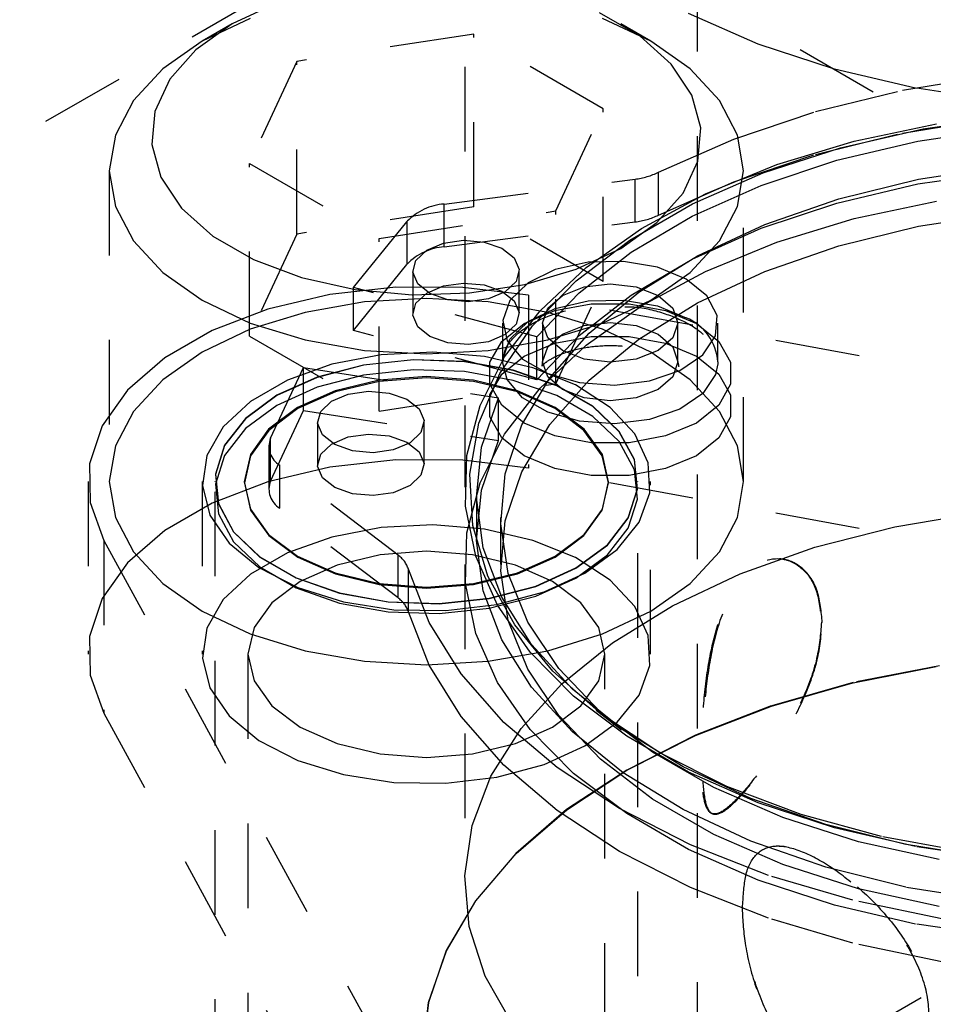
# Model space of a CAD drawing. Header units: inches. Extents: x 1907 to 2452, y -210 to -54.
# Tile 392 of 656: x 1994.55 to 1995.63, y -190.82 to -189.65. Entities that reach past the tile are written whole.
import ezdxf

# ---------------------------------------------------------------- set-up
doc = ezdxf.new("R2010")
doc.units = ezdxf.units.IN
doc.header["$LTSCALE"] = 0.5
doc.header["$MEASUREMENT"] = 0
doc.linetypes.add('HIDDEN', pattern=[0.225, 0.15, -0.075])
doc.layers.add('SID-M-H', color=4, linetype='HIDDEN')

msp = doc.modelspace()

# ---------------------------------------------------------------- linework, layer by layer
at = {"layer": 'SID-M-H'}
for p, q in [((1997.26042, -188.22331), (1992.35912, -191.05277)), ((1994.25522, -188.98807), (1996.02298, -190.00858)), ((1993.96562, -191.75817), (1998.67463, -189.03971)), ((1995.34621, -189.19044), (1995.34621, -192.71352)), ((1995.07121, -189.30854), (1995.07121, -190.2051)), ((1994.84895, -189.63303), (1994.79615, -189.65771)), ((1994.81762, -189.65121), (1994.7608, -189.67813)), ((1995.27853, -189.67231), (1995.23049, -189.64457)), ((1995.29113, -189.67813), (1995.2343, -189.65121)), ((1995.41834, -189.68158), (1995.33603, -189.64533)), ((1994.79615, -189.65771), (1994.75339, -189.68819)), ((1994.79612, -189.65773), (1994.76075, -189.67815)), ((1995.29117, -189.67815), (1995.25581, -189.65773)), ((1995.082, -189.66965), (1994.87287, -189.702)), ((1995.23509, -189.75803), (1995.082, -189.66965)), ((1995.082, -189.87379), (1995.082, -189.66965)), ((1995.31554, -189.7052), (1995.27853, -189.67231)), ((1994.7608, -189.67813), (1994.71416, -189.71093)), ((1995.33776, -189.71093), (1995.29113, -189.67813)), ((1995.50828, -189.71117), (1995.41834, -189.68158)), ((1994.75339, -189.68819), (1994.72255, -189.72314)), ((1994.87287, -189.702), (1994.81683, -189.82273)), ((1994.87287, -189.90614), (1994.87287, -189.702)), ((1995.33989, -189.74182), (1995.31554, -189.7052)), ((1994.71416, -189.71093), (1994.67951, -189.74836)), ((1995.37242, -189.74836), (1995.33776, -189.71093)), ((1995.60426, -189.73358), (1995.50828, -189.71117)), ((1995.58882, -189.73607), (1995.69638, -189.71847)), ((1994.72255, -189.72314), (1994.70496, -189.76103)), ((1995.35052, -189.78056), (1995.33989, -189.74182)), ((1995.48592, -189.7613), (1995.58882, -189.73607)), ((1995.70455, -189.7484), (1995.60426, -189.73358)), ((1994.67951, -189.74836), (1994.65817, -189.78897)), ((1995.39376, -189.78897), (1995.37242, -189.74836)), ((1994.70496, -189.76103), (1994.70141, -189.8002)), ((1995.17906, -189.87876), (1995.23509, -189.75803)), ((1995.23509, -189.96217), (1995.23509, -189.75803)), ((1995.38929, -189.79376), (1995.48592, -189.7613)), ((1995.61345, -189.78174), (1995.71547, -189.76739)), ((1995.53177, -189.79618), (1995.62899, -189.77564)), ((1995.58882, -189.78669), (1995.69638, -189.7691)), ((1994.65817, -189.78897), (1994.65096, -189.83121)), ((1995.34696, -189.81973), (1995.35052, -189.78056)), ((1995.40096, -189.83121), (1995.39376, -189.78897)), ((1995.48592, -189.81192), (1995.58882, -189.78669)), ((1995.51575, -189.80398), (1995.61345, -189.78174)), ((1995.60684, -189.79625), (1995.7068, -189.78139)), ((1994.70141, -189.8002), (1994.71204, -189.83894)), ((1995.30047, -189.83295), (1995.38929, -189.79376)), ((1995.44017, -189.82403), (1995.53177, -189.79618)), ((1995.51128, -189.81879), (1995.60684, -189.79625)), ((1995.38929, -189.84439), (1995.48592, -189.81192)), ((1995.42422, -189.83369), (1995.51575, -189.80398)), ((1994.81683, -189.82273), (1994.96993, -189.91111)), ((1994.81683, -190.02686), (1994.81683, -189.82273)), ((1995.32938, -189.85762), (1995.34696, -189.81973)), ((1995.3558, -189.85867), (1995.44017, -189.82403)), ((1995.42188, -189.84859), (1995.51128, -189.81879)), ((1995.60773, -189.84121), (1995.70644, -189.82594)), ((1994.65096, -189.83121), (1994.65096, -190.19865)), ((1994.65096, -189.83121), (1994.65817, -189.87344)), ((1995.30047, -189.88358), (1995.30047, -189.83295)), ((1995.34054, -189.87032), (1995.42422, -189.83369)), ((1995.39376, -189.87344), (1995.40096, -189.83121)), ((1995.40096, -190.19865), (1995.40096, -189.83121)), ((1995.60684, -189.84688), (1995.7068, -189.83201)), ((1994.71204, -189.83894), (1994.73639, -189.87556)), ((1995.04703, -189.87057), (1995.27262, -189.8411)), ((1995.27262, -189.89172), (1995.27262, -189.8411)), ((1995.30047, -189.88358), (1995.38929, -189.84439)), ((1995.3403, -189.88509), (1995.42188, -189.84859)), ((1995.51128, -189.86942), (1995.60684, -189.84688)), ((1995.51366, -189.86426), (1995.60773, -189.84121)), ((1995.28019, -189.89949), (1995.3558, -189.85867)), ((1995.29853, -189.89256), (1995.32938, -189.85762)), ((1995.04703, -189.92119), (1995.04703, -189.87057)), ((1995.26628, -189.91319), (1995.34054, -189.87032)), ((1995.42188, -189.89921), (1995.51128, -189.86942)), ((1995.42606, -189.89464), (1995.51366, -189.86426)), ((1995.53177, -189.88764), (1995.62899, -189.86709)), ((1994.65817, -189.87344), (1994.67951, -189.91405)), ((1994.73639, -189.87556), (1994.77339, -189.90845)), ((1995.082, -189.87379), (1994.87287, -189.90614)), ((1994.96993, -189.91111), (1995.17906, -189.87876)), ((1995.23509, -189.96217), (1995.082, -189.87379)), ((1995.17906, -190.08289), (1995.17906, -189.87876)), ((1995.37242, -189.91405), (1995.39376, -189.87344)), ((1995.60773, -189.89673), (1995.70644, -189.88146)), ((1994.9399, -189.9693), (1995.00315, -189.89099)), ((1995.00315, -189.94162), (1995.00315, -189.89099)), ((1995.04703, -189.92119), (1995.27262, -189.89172)), ((1995.25577, -189.92305), (1995.29853, -189.89256)), ((1995.26802, -189.92763), (1995.3403, -189.88509)), ((1995.34664, -189.93177), (1995.42606, -189.89464)), ((1995.44017, -189.91548), (1995.53177, -189.88764)), ((1994.87287, -189.90614), (1994.81683, -190.02686)), ((1995.21468, -189.94577), (1995.28019, -189.89949)), ((1995.3403, -189.93572), (1995.42188, -189.89921)), ((1995.51366, -189.91978), (1995.60773, -189.89673)), ((1994.67951, -189.91405), (1994.71416, -189.95148)), ((1994.77339, -189.90845), (1994.82143, -189.93619)), ((1994.96993, -190.11524), (1994.96993, -189.91111)), ((1995.02627, -189.92512), (1995.0461, -189.91673)), ((1995.0461, -189.91673), (1995.06997, -189.91336)), ((1995.06997, -189.91336), (1995.09427, -189.91551)), ((1995.09427, -189.91551), (1995.11528, -189.92288)), ((1995.20283, -189.9615), (1995.26628, -189.91319)), ((1995.33776, -189.95148), (1995.37242, -189.91405)), ((1995.3558, -189.95012), (1995.44017, -189.91548)), ((1995.01352, -189.93725), (1995.02627, -189.92512)), ((1995.11528, -189.92288), (1995.12982, -189.93432)), ((1995.20297, -189.94773), (1995.25577, -189.92305)), ((1995.20638, -189.97543), (1995.26802, -189.92763)), ((1995.42606, -189.95017), (1995.51366, -189.91978)), ((1994.82143, -189.93619), (1994.87842, -189.95755)), ((1994.9399, -190.01992), (1995.00315, -189.94162)), ((1995.00978, -189.95128), (1995.01352, -189.93725)), ((1995.12982, -189.93432), (1995.13566, -189.9481)), ((1995.21717, -189.93933), (1995.17815, -189.94812)), ((1995.25903, -189.93833), (1995.21717, -189.93933)), ((1995.29917, -189.94523), (1995.25903, -189.93833)), ((1995.26802, -189.97826), (1995.3403, -189.93572)), ((1995.27695, -189.97492), (1995.34664, -189.93177)), ((1994.71416, -189.95148), (1994.7608, -189.98428)), ((1995.00972, -189.94969), (1995.00972, -190.00032)), ((1995.01562, -189.96506), (1995.00978, -189.95128)), ((1995.13566, -189.9481), (1995.13192, -189.96213)), ((1995.13572, -190.00032), (1995.13572, -189.94969)), ((1995.14243, -189.96554), (1995.20297, -189.94773)), ((1995.17815, -189.94812), (1995.14619, -189.96375)), ((1995.16044, -189.99668), (1995.21468, -189.94577)), ((1995.28019, -189.99095), (1995.3558, -189.95012)), ((1995.29113, -189.98428), (1995.33776, -189.95148)), ((1995.33326, -189.95928), (1995.29917, -189.94523)), ((1995.34664, -189.98729), (1995.42606, -189.95017)), ((1994.87842, -189.95755), (1994.94185, -189.9716)), ((1995.03016, -189.9765), (1995.01562, -189.96506)), ((1995.0461, -189.96735), (1995.06997, -189.96398)), ((1995.06997, -189.96398), (1995.09427, -189.96614)), ((1995.0768, -189.97569), (1995.14243, -189.96554)), ((1995.13192, -189.96213), (1995.11917, -189.97426)), ((1995.14619, -189.96375), (1995.12475, -189.98452)), ((1995.15136, -190.01434), (1995.20283, -189.9615)), ((1995.17906, -190.08289), (1995.23509, -189.96217)), ((1995.21267, -189.96856), (1995.24329, -189.96504)), ((1995.24329, -189.96504), (1995.2739, -189.96856)), ((1995.3576, -189.97896), (1995.33326, -189.95928)), ((1994.91185, -189.97733), (1994.83851, -189.99466)), ((1994.98967, -189.96869), (1994.91185, -189.97733)), ((1995.15651, -190.02761), (1994.9399, -189.9693)), ((1994.9399, -190.01992), (1994.9399, -189.9693)), ((1994.94185, -189.9716), (1995.00895, -189.97774)), ((1995.06892, -189.96907), (1994.98967, -189.96869)), ((1995.00895, -189.97774), (1995.0768, -189.97569)), ((1995.01352, -189.98788), (1995.02627, -189.97575)), ((1995.02627, -189.97575), (1995.0461, -189.96735)), ((1995.05117, -189.98387), (1995.03016, -189.9765)), ((1995.14648, -189.97846), (1995.06892, -189.96907)), ((1995.09427, -189.96614), (1995.11528, -189.9735)), ((1995.11917, -189.97426), (1995.09935, -189.98265)), ((1995.11528, -189.9735), (1995.12982, -189.98495)), ((1995.15651, -190.02761), (1995.20638, -189.97543)), ((1995.18672, -189.97857), (1995.21267, -189.96856)), ((1995.21833, -190.02324), (1995.27695, -189.97492)), ((1995.2739, -189.96856), (1995.29986, -189.97857)), ((1994.7608, -189.98428), (1994.81762, -190.01121)), ((1994.9528, -189.98633), (1994.88246, -189.99865)), ((1995.02596, -189.98217), (1994.9528, -189.98633)), ((1995.00978, -190.0019), (1995.01352, -189.98788)), ((1995.09912, -189.98633), (1995.02596, -189.98217)), ((1995.07547, -189.98602), (1995.05117, -189.98387)), ((1995.09935, -189.98265), (1995.07547, -189.98602)), ((1995.16947, -189.99865), (1995.09912, -189.98633)), ((1995.12475, -189.98452), (1995.11615, -190.00819)), ((1995.12982, -189.98495), (1995.13566, -189.99873)), ((1996.12791, -190.15748), (1995.14648, -189.97846)), ((1995.14648, -189.97846), (1995.14648, -190.1826)), ((1995.16938, -189.99355), (1995.18672, -189.97857)), ((1995.17791, -189.99657), (1995.22076, -189.98853)), ((1995.17815, -189.99385), (1995.21717, -189.98506)), ((1995.20638, -190.02606), (1995.26802, -189.97826)), ((1995.21717, -189.98506), (1995.25903, -189.98406)), ((1995.22076, -189.98853), (1995.26581, -189.98853)), ((1995.2343, -190.01121), (1995.29113, -189.98428)), ((1995.25903, -189.98406), (1995.29917, -189.99096)), ((1995.26581, -189.98853), (1995.30866, -189.99657)), ((1995.27695, -190.03044), (1995.34664, -189.98729)), ((1995.29986, -189.97857), (1995.3172, -189.99355)), ((1995.36955, -190.00214), (1995.3576, -189.97896)), ((1994.83851, -189.99466), (1994.77253, -190.02)), ((1994.88246, -189.99865), (1994.81762, -190.01865)), ((1995.11844, -190.05131), (1995.16044, -189.99668)), ((1995.13566, -189.99873), (1995.13192, -190.01275)), ((1995.14146, -190.01185), (1995.17791, -189.99657)), ((1995.14619, -190.00948), (1995.17815, -189.99385)), ((1995.16329, -190.01123), (1995.16938, -189.99355)), ((1995.2343, -190.01865), (1995.16947, -189.99865)), ((1995.21468, -190.03723), (1995.28019, -189.99095)), ((1995.29917, -189.99096), (1995.33326, -190.00501)), ((1995.30866, -189.99657), (1995.34511, -190.01185)), ((1995.3172, -189.99355), (1995.32329, -190.01123)), ((1994.81762, -190.01121), (1994.88246, -190.03121)), ((1995.01562, -190.01569), (1995.00978, -190.0019)), ((1995.11498, -190.03289), (1995.14146, -190.01185)), ((1995.11604, -190.01123), (1995.11604, -190.05695)), ((1995.11615, -190.00819), (1995.12133, -190.03219)), ((1995.12475, -190.03025), (1995.14619, -190.00948)), ((1995.16329, -190.01123), (1995.16329, -190.05695)), ((1995.16938, -190.0289), (1995.16329, -190.01123)), ((1995.16947, -190.03121), (1995.2343, -190.01121)), ((1995.21267, -190.01429), (1995.24329, -190.01077)), ((1995.24329, -190.01077), (1995.2739, -190.01429)), ((1995.32329, -190.01123), (1995.3172, -190.0289)), ((1995.32329, -190.05695), (1995.32329, -190.01123)), ((1995.34511, -190.01185), (1995.37159, -190.03289)), ((1995.36782, -190.0263), (1995.36955, -190.00214)), ((1995.37053, -190.05695), (1995.37053, -190.01123)), ((1994.77253, -190.02), (1994.71649, -190.05235)), ((1994.81762, -190.01865), (1994.7608, -190.04557)), ((1995.15651, -190.07823), (1994.9399, -190.01992)), ((1995.03016, -190.02713), (1995.01562, -190.01569)), ((1995.11284, -190.07073), (1995.15136, -190.01434)), ((1995.13192, -190.01275), (1995.11917, -190.02489)), ((1995.17194, -190.07581), (1995.21833, -190.02324)), ((1995.18672, -190.0243), (1995.21267, -190.01429)), ((1995.29113, -190.04557), (1995.2343, -190.01865)), ((1995.2739, -190.01429), (1995.29986, -190.0243)), ((1994.81683, -190.02686), (1994.96993, -190.11524)), ((1994.88246, -190.03121), (1994.9528, -190.04353)), ((1995.05117, -190.03449), (1995.03016, -190.02713)), ((1995.07547, -190.03665), (1995.05117, -190.03449)), ((1995.09935, -190.03328), (1995.07547, -190.03665)), ((1995.09912, -190.04353), (1995.16947, -190.03121)), ((1995.11917, -190.02489), (1995.09935, -190.03328)), ((1995.10106, -190.05763), (1995.11498, -190.03289)), ((1995.11615, -190.05392), (1995.12475, -190.03025)), ((1995.12133, -190.03219), (1995.13973, -190.05391)), ((1995.14146, -190.05043), (1995.17791, -190.03514)), ((1995.15651, -190.07823), (1995.20638, -190.02606)), ((1995.15651, -190.07823), (1995.15651, -190.02761)), ((1995.16938, -190.03928), (1995.18672, -190.0243)), ((1995.18672, -190.04388), (1995.16938, -190.0289)), ((1995.17791, -190.03514), (1995.22076, -190.02711)), ((1995.21833, -190.07877), (1995.27695, -190.03044)), ((1995.22076, -190.02711), (1995.26581, -190.02711)), ((1995.26581, -190.02711), (1995.30866, -190.03514)), ((1995.29986, -190.0243), (1995.3172, -190.03928)), ((1995.3172, -190.0289), (1995.29986, -190.04388)), ((1995.30866, -190.03514), (1995.34511, -190.05043)), ((1995.3526, -190.04883), (1995.36782, -190.0263)), ((1995.37159, -190.03289), (1995.38551, -190.05763)), ((1994.7608, -190.04557), (1994.71416, -190.07838)), ((1994.9528, -190.04353), (1995.02596, -190.04769)), ((1995.03367, -190.04573), (1994.97237, -190.04883)), ((1995.02596, -190.04769), (1995.09912, -190.04353)), ((1995.09455, -190.05088), (1995.03367, -190.04573)), ((1995.16044, -190.08813), (1995.21468, -190.03723)), ((1995.16329, -190.05695), (1995.16938, -190.03928)), ((1995.21267, -190.05389), (1995.18672, -190.04388)), ((1995.29986, -190.04388), (1995.2739, -190.05389)), ((1995.33776, -190.07838), (1995.29113, -190.04557)), ((1995.3172, -190.03928), (1995.32329, -190.05695)), ((1994.71649, -190.05235), (1994.6726, -190.09044)), ((1994.97237, -190.04883), (1994.91397, -190.06)), ((1995.01087, -190.05459), (1994.95159, -190.06086)), ((1995.01087, -190.05491), (1994.95159, -190.06118)), ((1995.07103, -190.05669), (1995.01087, -190.05459)), ((1995.07103, -190.05701), (1995.01087, -190.05491)), ((1995.12857, -190.06704), (1995.07103, -190.05669)), ((1995.12857, -190.06736), (1995.07103, -190.05701)), ((1995.08942, -190.10868), (1995.11844, -190.05131)), ((1995.15173, -190.064), (1995.09455, -190.05088)), ((1995.10106, -190.08364), (1995.10106, -190.05763)), ((1995.11498, -190.07147), (1995.14146, -190.05043)), ((1995.11604, -190.05695), (1995.11608, -190.05507)), ((1995.12133, -190.07791), (1995.11604, -190.05695)), ((1995.11608, -190.05507), (1995.11615, -190.05392)), ((1995.13973, -190.05391), (1995.16935, -190.07101)), ((1995.16938, -190.07463), (1995.16329, -190.05695)), ((1995.24329, -190.05741), (1995.21267, -190.05389)), ((1995.2739, -190.05389), (1995.24329, -190.05741)), ((1995.32329, -190.05695), (1995.3172, -190.07463)), ((1995.32552, -190.06728), (1995.3526, -190.04883)), ((1995.34511, -190.05043), (1995.37159, -190.07147)), ((1995.37053, -190.05695), (1995.37046, -190.05946)), ((1995.38551, -190.05763), (1995.38551, -190.08364)), ((1994.84169, -190.14743), (1994.88047, -190.06389)), ((1994.91397, -190.06), (1994.8616, -190.07865)), ((1994.88047, -190.06389), (1995.11114, -190.09957)), ((1994.88047, -190.11451), (1994.88047, -190.06389)), ((1994.95159, -190.06086), (1994.89663, -190.07514)), ((1994.95159, -190.06118), (1994.89663, -190.07546)), ((1995.01087, -190.06652), (1994.95159, -190.07279)), ((1995.07103, -190.06862), (1995.01087, -190.06652)), ((1995.12857, -190.07897), (1995.07103, -190.06862)), ((1995.18014, -190.08504), (1995.12857, -190.06704)), ((1995.18014, -190.08536), (1995.12857, -190.06736)), ((1995.20213, -190.08437), (1995.15173, -190.064)), ((1995.28954, -190.07966), (1995.32552, -190.06728)), ((1995.37046, -190.05946), (1995.36782, -190.07203)), ((1994.71416, -190.07838), (1994.67951, -190.11581)), ((1994.8616, -190.07865), (1994.81809, -190.10377)), ((1994.89663, -190.07514), (1994.84919, -190.0966)), ((1994.89663, -190.07546), (1994.84919, -190.09692)), ((1994.95159, -190.07279), (1994.89663, -190.08707)), ((1994.97021, -190.07885), (1994.91825, -190.09127)), ((1994.97028, -190.08025), (1994.91839, -190.09266)), ((1995.02596, -190.07461), (1994.97021, -190.07885)), ((1995.02596, -190.07602), (1994.97028, -190.08025)), ((1995.08172, -190.07885), (1995.02596, -190.07461)), ((1995.08165, -190.08025), (1995.02596, -190.07602)), ((1995.13354, -190.09266), (1995.08165, -190.08025)), ((1995.13367, -190.09127), (1995.08172, -190.07885)), ((1995.08797, -190.12963), (1995.11284, -190.07073)), ((1995.10106, -190.09621), (1995.11498, -190.07147)), ((1995.13973, -190.09964), (1995.12133, -190.07791)), ((1995.18014, -190.09697), (1995.12857, -190.07897)), ((1995.13867, -190.13159), (1995.17194, -190.07581)), ((1995.16935, -190.07101), (1995.20698, -190.08163)), ((1995.18672, -190.08961), (1995.16938, -190.07463)), ((1995.17194, -190.13133), (1995.21833, -190.07877)), ((1995.20698, -190.08163), (1995.24854, -190.08462)), ((1995.24854, -190.08462), (1995.28954, -190.07966)), ((1995.3172, -190.07463), (1995.29986, -190.08961)), ((1995.37242, -190.11581), (1995.33776, -190.07838)), ((1995.36782, -190.07203), (1995.3526, -190.09455)), ((1995.37159, -190.07147), (1995.38551, -190.09621)), ((1994.6726, -190.09044), (1994.64258, -190.13278)), ((1994.89663, -190.08707), (1994.84919, -190.10853)), ((1994.91825, -190.09127), (1994.87364, -190.11104)), ((1994.91839, -190.09266), (1994.87383, -190.11239)), ((1994.93357, -190.0952), (1994.95745, -190.09183)), ((1994.95745, -190.09183), (1994.98174, -190.09399)), ((1994.96993, -190.11524), (1995.17906, -190.08289)), ((1994.98174, -190.09399), (1995.00276, -190.10135)), ((1995.11498, -190.10837), (1995.10106, -190.08364)), ((1995.11844, -190.14276), (1995.16044, -190.08813)), ((1995.17809, -190.11239), (1995.13354, -190.09266)), ((1995.17828, -190.11104), (1995.13367, -190.09127)), ((1995.22276, -190.10964), (1995.18014, -190.08504)), ((1995.22276, -190.10996), (1995.18014, -190.08536)), ((1995.21267, -190.09962), (1995.18672, -190.08961)), ((1995.24304, -190.1109), (1995.20213, -190.08437)), ((1995.29986, -190.08961), (1995.2739, -190.09962)), ((1995.38551, -190.08364), (1995.37159, -190.10837)), ((1994.81809, -190.10377), (1994.78579, -190.134)), ((1994.84919, -190.0966), (1994.81202, -190.12399)), ((1994.84919, -190.09692), (1994.81202, -190.12431)), ((1994.90099, -190.11573), (1994.91375, -190.10359)), ((1994.91375, -190.10359), (1994.93357, -190.0952)), ((1995.00276, -190.10135), (1995.01729, -190.11279)), ((1995.09124, -190.15804), (1995.11114, -190.09957)), ((1995.10106, -190.12222), (1995.10106, -190.09621)), ((1995.11114, -190.15019), (1995.11114, -190.09957)), ((1995.16935, -190.11674), (1995.13973, -190.09964)), ((1995.22276, -190.12157), (1995.18014, -190.09697)), ((1995.24329, -190.10314), (1995.21267, -190.09962)), ((1995.2739, -190.09962), (1995.24329, -190.10314)), ((1995.3526, -190.09455), (1995.32552, -190.11301)), ((1995.38551, -190.09621), (1995.38551, -190.12222)), ((1994.67951, -190.11581), (1994.65817, -190.15642)), ((1994.84919, -190.10853), (1994.81202, -190.13591)), ((1994.87364, -190.11104), (1994.83941, -190.13679)), ((1994.87383, -190.11239), (1994.83964, -190.13812)), ((1994.84169, -190.19806), (1994.88047, -190.11451)), ((1994.88047, -190.11451), (1995.11114, -190.15019)), ((1994.89726, -190.12975), (1994.90099, -190.11573)), ((1995.01729, -190.11279), (1995.02314, -190.12658)), ((1995.07391, -190.16777), (1995.08942, -190.10868)), ((1995.14146, -190.12942), (1995.11498, -190.10837)), ((1995.20698, -190.12736), (1995.16935, -190.11674)), ((1995.21228, -190.13812), (1995.17809, -190.11239)), ((1995.21252, -190.13679), (1995.17828, -190.11104)), ((1995.25394, -190.13942), (1995.22276, -190.10964)), ((1995.25394, -190.13974), (1995.22276, -190.10996)), ((1995.27224, -190.14217), (1995.24304, -190.1109)), ((1995.32552, -190.11301), (1995.28954, -190.12538)), ((1995.37159, -190.10837), (1995.34511, -190.12942)), ((1995.39376, -190.15642), (1995.37242, -190.11581)), ((1994.81202, -190.12399), (1994.78728, -190.15571)), ((1994.81202, -190.12431), (1994.78728, -190.15603)), ((1994.8972, -190.12816), (1994.8972, -190.17879)), ((1995.02314, -190.12658), (1995.0194, -190.1406)), ((1995.0232, -190.17879), (1995.0232, -190.12816)), ((1995.11498, -190.14695), (1995.10106, -190.12222)), ((1995.24854, -190.13035), (1995.20698, -190.12736)), ((1995.25394, -190.15134), (1995.22276, -190.12157)), ((1995.28954, -190.12538), (1995.24854, -190.13035)), ((1995.38551, -190.12222), (1995.37159, -190.14695)), ((1994.64258, -190.13278), (1994.62761, -190.1777)), ((1994.78579, -190.134), (1994.76644, -190.16771)), ((1994.81202, -190.13591), (1994.78728, -190.16764)), ((1994.83941, -190.13679), (1994.81789, -190.16679)), ((1994.83964, -190.13812), (1994.81815, -190.16807)), ((1994.9031, -190.14353), (1994.89726, -190.12975)), ((1995.07723, -190.18994), (1995.08797, -190.12963)), ((1995.11917, -190.1895), (1995.13867, -190.13159)), ((1995.13867, -190.18711), (1995.17194, -190.13133)), ((1995.17791, -190.1447), (1995.14146, -190.12942)), ((1995.23378, -190.16807), (1995.21228, -190.13812)), ((1995.23404, -190.16679), (1995.21252, -190.13679)), ((1995.27187, -190.17263), (1995.25394, -190.13942)), ((1995.27187, -190.17296), (1995.25394, -190.13974)), ((1995.34511, -190.12942), (1995.30866, -190.1447)), ((1994.84169, -190.19806), (1994.84169, -190.14743)), ((1994.91763, -190.15498), (1994.9031, -190.14353)), ((1994.91375, -190.15422), (1994.93357, -190.14583)), ((1994.93357, -190.14583), (1994.95745, -190.14246)), ((1994.95745, -190.14246), (1994.98174, -190.14461)), ((1994.98174, -190.14461), (1995.00276, -190.15198)), ((1995.00276, -190.15198), (1995.01729, -190.16342)), ((1995.0194, -190.1406), (1995.00664, -190.15273)), ((1995.08942, -190.20013), (1995.11844, -190.14276)), ((1995.09124, -190.20867), (1995.11114, -190.15019)), ((1995.14146, -190.16799), (1995.11498, -190.14695)), ((1995.22076, -190.15274), (1995.17791, -190.1447)), ((1995.27187, -190.18456), (1995.25394, -190.15134)), ((1995.30866, -190.1447), (1995.26581, -190.15274)), ((1995.28816, -190.17648), (1995.27224, -190.14217)), ((1995.37159, -190.14695), (1995.34511, -190.16799)), ((1994.65817, -190.15642), (1994.65096, -190.19865)), ((1994.78728, -190.15571), (1994.77642, -190.18994)), ((1994.78728, -190.15603), (1994.77642, -190.19026)), ((1994.83951, -190.15699), (1994.83951, -190.20762)), ((1994.90099, -190.16635), (1994.91375, -190.15422)), ((1994.93865, -190.16234), (1994.91763, -190.15498)), ((1994.96294, -190.1645), (1994.93865, -190.16234)), ((1994.98682, -190.16113), (1994.96294, -190.1645)), ((1995.00664, -190.15273), (1994.98682, -190.16113)), ((1995.01729, -190.16342), (1995.02314, -190.1772)), ((1995.08524, -190.21753), (1995.09124, -190.15804)), ((1995.26581, -190.15274), (1995.22076, -190.15274)), ((1995.40096, -190.19865), (1995.39376, -190.15642)), ((1994.76644, -190.16771), (1994.76107, -190.2031)), ((1994.78728, -190.16764), (1994.77642, -190.20186)), ((1994.81789, -190.16679), (1994.81055, -190.19897)), ((1994.81815, -190.16807), (1994.81082, -190.20022)), ((1994.89726, -190.18038), (1994.90099, -190.16635)), ((1994.98967, -190.17282), (1994.91185, -190.18146)), ((1995.06892, -190.17321), (1994.98967, -190.17282)), ((1995.14648, -190.1826), (1995.06892, -190.17321)), ((1995.07218, -190.22752), (1995.07391, -190.16777)), ((1995.17791, -190.18328), (1995.14146, -190.16799)), ((1995.24111, -190.20022), (1995.23378, -190.16807)), ((1995.24138, -190.19897), (1995.23404, -190.16679)), ((1995.27551, -190.20736), (1995.27187, -190.17263)), ((1995.27551, -190.20768), (1995.27187, -190.17296)), ((1995.34511, -190.16799), (1995.30866, -190.18328)), ((1994.62761, -190.1777), (1994.62828, -190.22345)), ((1994.91185, -190.18146), (1994.83851, -190.19879)), ((1994.99241, -190.28553), (1994.85257, -190.17936)), ((1994.85257, -190.22998), (1994.85257, -190.17936)), ((1994.9031, -190.19416), (1994.89726, -190.18038)), ((1995.02314, -190.1772), (1995.0194, -190.19123)), ((1995.11917, -190.24502), (1995.13867, -190.18711)), ((1996.12791, -190.36162), (1995.14648, -190.1826)), ((1995.22076, -190.19132), (1995.17791, -190.18328)), ((1995.30866, -190.18328), (1995.26581, -190.19132)), ((1995.27551, -190.21929), (1995.27187, -190.18456)), ((1995.28995, -190.21198), (1995.28816, -190.17648)), ((1994.62596, -190.19865), (1994.62596, -190.40278)), ((1994.65096, -190.19865), (1994.65817, -190.24088)), ((1994.76096, -190.19865), (1994.76096, -190.40278)), ((1994.77596, -190.19865), (1994.77596, -190.19897)), ((1994.77642, -190.18994), (1994.78006, -190.22466)), ((1994.77642, -190.19026), (1994.78006, -190.22499)), ((1994.91763, -190.2056), (1994.9031, -190.19416)), ((1995.0194, -190.19123), (1995.00664, -190.20336)), ((1995.08082, -190.25053), (1995.07723, -190.18994)), ((1995.11382, -190.24841), (1995.11917, -190.1895)), ((1995.26581, -190.19132), (1995.22076, -190.19132)), ((1995.27596, -190.19897), (1995.27596, -190.19865)), ((1995.29096, -190.40278), (1995.29096, -190.19865)), ((1995.39376, -190.24088), (1995.40096, -190.19865)), ((1994.76107, -190.2031), (1994.76999, -190.23824)), ((1994.83851, -190.19879), (1994.77253, -190.22413)), ((1994.77642, -190.20186), (1994.78006, -190.23659)), ((1994.81055, -190.19897), (1994.81789, -190.23116)), ((1994.81082, -190.20022), (1994.81815, -190.23236)), ((1994.93865, -190.21297), (1994.91763, -190.2056)), ((1995.00664, -190.20336), (1994.98682, -190.21175)), ((1995.07391, -190.25922), (1995.08942, -190.20013)), ((1995.08524, -190.26816), (1995.09124, -190.20867)), ((1995.23378, -190.23236), (1995.24111, -190.20022)), ((1995.23404, -190.23116), (1995.24138, -190.19897)), ((1995.26464, -190.24159), (1995.27551, -190.20736)), ((1995.26464, -190.24191), (1995.27551, -190.20768)), ((1994.77596, -190.21058), (1994.77596, -190.9833)), ((1994.96294, -190.21512), (1994.93865, -190.21297)), ((1994.98682, -190.21175), (1994.96294, -190.21512)), ((1995.08521, -190.21327), (1995.08521, -190.2639)), ((1995.09324, -190.27694), (1995.08524, -190.21753)), ((1995.26464, -190.25351), (1995.27551, -190.21929)), ((1995.27596, -190.9833), (1995.27596, -190.21058)), ((1995.27751, -190.24677), (1995.28995, -190.21198)), ((1994.62828, -190.22345), (1994.64455, -190.26822)), ((1994.77253, -190.22413), (1994.71649, -190.25648)), ((1994.78006, -190.22466), (1994.79799, -190.25788)), ((1994.78006, -190.22499), (1994.79799, -190.2582)), ((1994.81789, -190.23116), (1994.83941, -190.26115)), ((1994.81815, -190.23236), (1994.83964, -190.26232)), ((1994.99241, -190.33615), (1994.85257, -190.22998)), ((1995.08426, -190.28688), (1995.07218, -190.22752)), ((1995.21228, -190.26232), (1995.23378, -190.23236)), ((1995.21252, -190.26115), (1995.23404, -190.23116)), ((1994.65817, -190.24088), (1994.67951, -190.28149)), ((1994.76999, -190.23824), (1994.79271, -190.27125)), ((1994.78006, -190.23659), (1994.79799, -190.26981)), ((1995.11371, -190.24103), (1995.11371, -190.29656)), ((1995.11382, -190.30394), (1995.11917, -190.24502)), ((1995.23991, -190.27331), (1995.26464, -190.24159)), ((1995.23991, -190.27363), (1995.26464, -190.24191)), ((1995.37242, -190.28149), (1995.39376, -190.24088)), ((1995.57979, -190.25203), (1995.67917, -190.23528)), ((1994.71649, -190.25648), (1994.6726, -190.29457)), ((1994.97237, -190.25296), (1994.91397, -190.26414)), ((1995.03367, -190.24987), (1994.97237, -190.25296)), ((1995.09455, -190.25502), (1995.03367, -190.24987)), ((1995.09866, -190.31027), (1995.08082, -190.25053)), ((1995.15173, -190.26813), (1995.09455, -190.25502)), ((1995.12272, -190.30718), (1995.11382, -190.24841)), ((1995.23991, -190.28524), (1995.26464, -190.25351)), ((1995.25151, -190.27896), (1995.27751, -190.24677)), ((1995.48516, -190.27628), (1995.57979, -190.25203)), ((1994.64455, -190.26822), (1994.95465, -190.83479)), ((1994.64455, -190.26822), (1994.64455, -190.47236)), ((1994.79799, -190.25788), (1994.82917, -190.28766)), ((1994.79799, -190.2582), (1994.82917, -190.28798)), ((1994.83941, -190.26115), (1994.87364, -190.2869)), ((1994.83964, -190.26232), (1994.87383, -190.28804)), ((1994.91397, -190.26414), (1994.8616, -190.28278)), ((1995.07218, -190.31898), (1995.07391, -190.25922)), ((1995.09324, -190.32757), (1995.08524, -190.26816)), ((1995.20213, -190.2885), (1995.15173, -190.26813)), ((1995.17809, -190.28804), (1995.21228, -190.26232)), ((1995.17828, -190.2869), (1995.21252, -190.26115)), ((1994.79271, -190.27125), (1994.828, -190.30035)), ((1994.79799, -190.26981), (1994.82917, -190.29958)), ((1995.11509, -190.33518), (1995.09324, -190.27694)), ((1995.20274, -190.3007), (1995.23991, -190.27331)), ((1995.20274, -190.30102), (1995.23991, -190.27363)), ((1995.21335, -190.30682), (1995.25151, -190.27896)), ((1995.39698, -190.3076), (1995.48516, -190.27628)), ((1994.67951, -190.28149), (1994.71416, -190.31892)), ((1994.8616, -190.28278), (1994.81809, -190.3079)), ((1994.82917, -190.28766), (1994.87178, -190.31226)), ((1994.82917, -190.28798), (1994.87178, -190.31258)), ((1994.87364, -190.2869), (1994.91825, -190.30667)), ((1994.87383, -190.28804), (1994.91839, -190.30778)), ((1994.97136, -190.28516), (1994.92049, -190.29732)), ((1995.02596, -190.28101), (1994.97136, -190.28516)), ((1994.99241, -190.33615), (1994.99241, -190.28553)), ((1995.08056, -190.28516), (1995.02596, -190.28101)), ((1995.13144, -190.29732), (1995.08056, -190.28516)), ((1995.10994, -190.34478), (1995.08426, -190.28688)), ((1995.13354, -190.30778), (1995.17809, -190.28804)), ((1995.13367, -190.30667), (1995.17828, -190.2869)), ((1995.24304, -190.31504), (1995.20213, -190.2885)), ((1995.20274, -190.31263), (1995.23991, -190.28524)), ((1995.33776, -190.31892), (1995.37242, -190.28149)), ((1994.6726, -190.29457), (1994.64258, -190.33691)), ((1994.828, -190.30035), (1994.87396, -190.32396)), ((1994.82917, -190.29958), (1994.87178, -190.32418)), ((1994.92049, -190.29732), (1994.8768, -190.31667)), ((1995.00468, -190.35273), (1995.00468, -190.3021)), ((1995.02908, -190.36508), (1995.00468, -190.3021)), ((1995.07121, -190.29656), (1995.07121, -190.67217)), ((1995.17513, -190.31667), (1995.13144, -190.29732)), ((1995.1553, -190.32216), (1995.20274, -190.3007)), ((1995.1553, -190.32248), (1995.20274, -190.30102)), ((1994.81809, -190.3079), (1994.78579, -190.33813)), ((1994.87178, -190.31226), (1994.92336, -190.33026)), ((1994.87178, -190.31258), (1994.92336, -190.33058)), ((1994.91825, -190.30667), (1994.97021, -190.31909)), ((1994.91839, -190.30778), (1994.97028, -190.32019)), ((1995.08165, -190.32019), (1995.13354, -190.30778)), ((1995.08172, -190.31909), (1995.13367, -190.30667)), ((1995.13043, -190.36805), (1995.09866, -190.31027)), ((1995.12272, -190.36271), (1995.11382, -190.30394)), ((1995.14571, -190.36467), (1995.12272, -190.30718)), ((1995.1553, -190.33408), (1995.20274, -190.31263)), ((1995.16508, -190.32885), (1995.21335, -190.30682)), ((1995.27224, -190.3463), (1995.24304, -190.31504)), ((1995.31682, -190.34541), (1995.39698, -190.3076)), ((1994.71416, -190.31892), (1994.7608, -190.35173)), ((1994.8768, -190.31667), (1994.84327, -190.3419)), ((1994.87178, -190.32418), (1994.92336, -190.34218)), ((1994.87396, -190.32396), (1994.92812, -190.34082)), ((1994.97021, -190.31909), (1995.02596, -190.32333)), ((1994.97028, -190.32019), (1995.02596, -190.32442)), ((1995.02596, -190.32333), (1995.08172, -190.31909)), ((1995.02596, -190.32442), (1995.08165, -190.32019)), ((1995.08426, -190.37833), (1995.07218, -190.31898)), ((1995.10034, -190.33644), (1995.1553, -190.32216)), ((1995.10034, -190.33676), (1995.1553, -190.32248)), ((1995.20865, -190.3419), (1995.17513, -190.31667)), ((1995.29113, -190.35173), (1995.33776, -190.31892)), ((1994.64258, -190.33691), (1994.62761, -190.38184)), ((1994.78579, -190.33813), (1994.76644, -190.37185)), ((1994.92336, -190.33026), (1994.9809, -190.34061)), ((1994.92336, -190.33058), (1994.9809, -190.34093)), ((1995.04106, -190.34271), (1995.10034, -190.33644)), ((1995.04106, -190.34303), (1995.10034, -190.33676)), ((1995.11509, -190.38581), (1995.09324, -190.32757)), ((1995.10034, -190.34836), (1995.1553, -190.33408)), ((1995.10932, -190.34387), (1995.16508, -190.32885)), ((1995.1504, -190.39118), (1995.11509, -190.33518)), ((1994.84327, -190.3419), (1994.8222, -190.37127)), ((1994.92336, -190.34218), (1994.9809, -190.35253)), ((1994.92812, -190.34082), (1994.98756, -190.35002)), ((1994.9809, -190.34061), (1995.04106, -190.34271)), ((1994.9809, -190.34093), (1995.04106, -190.34303)), ((1994.98756, -190.35002), (1995.04906, -190.35105)), ((1995.04106, -190.35464), (1995.10034, -190.34836)), ((1995.04906, -190.35105), (1995.10932, -190.34387)), ((1995.14876, -190.40019), (1995.10994, -190.34478)), ((1995.22972, -190.37127), (1995.20865, -190.3419)), ((1995.2461, -190.38906), (1995.31682, -190.34541)), ((1995.28816, -190.38061), (1995.27224, -190.3463)), ((1994.7608, -190.35173), (1994.81762, -190.37865)), ((1994.9809, -190.35253), (1995.04106, -190.35464)), ((1995.02908, -190.41571), (1995.00468, -190.35273)), ((1995.2343, -190.37865), (1995.29113, -190.35173)), ((1994.76644, -190.37185), (1994.76107, -190.40723)), ((1994.8222, -190.37127), (1994.81501, -190.40278)), ((1995.06695, -190.42581), (1995.02908, -190.36508)), ((1995.14571, -190.42019), (1995.12272, -190.36271)), ((1995.17553, -190.4228), (1995.13043, -190.36805)), ((1995.18234, -190.41974), (1995.14571, -190.36467)), ((1995.23691, -190.40278), (1995.22972, -190.37127)), ((1994.62761, -190.38184), (1994.62828, -190.42758)), ((1994.81762, -190.37865), (1994.88246, -190.39865)), ((1995.10994, -190.43623), (1995.08426, -190.37833)), ((1995.16947, -190.39865), (1995.2343, -190.37865)), ((1995.28995, -190.41612), (1995.28816, -190.38061)), ((1995.1504, -190.4418), (1995.11509, -190.38581)), ((1995.19851, -190.4439), (1995.1504, -190.39118)), ((1995.18609, -190.43776), (1995.2461, -190.38906)), ((1994.76107, -190.40723), (1994.76999, -190.44238)), ((1994.81501, -190.40278), (1994.81501, -192.44414)), ((1994.81501, -190.40278), (1994.8222, -190.4343)), ((1994.88246, -190.39865), (1994.9528, -190.41097)), ((1995.09912, -190.41097), (1995.16947, -190.39865)), ((1995.20002, -190.45211), (1995.14876, -190.40019)), ((1995.22972, -190.4343), (1995.23691, -190.40278)), ((1995.23691, -192.44414), (1995.23691, -190.40278)), ((1994.9528, -190.41097), (1995.02596, -190.41513)), ((1995.02596, -190.41513), (1995.09912, -190.41097)), ((1995.06695, -190.47643), (1995.02908, -190.41571)), ((1995.23188, -190.47134), (1995.18234, -190.41974)), ((1995.27751, -190.4509), (1995.28995, -190.41612)), ((1995.63268, -190.41627), (1995.53049, -190.43629)), ((1995.53059, -190.43643), (1995.63275, -190.41641)), ((1994.62828, -190.42758), (1994.64455, -190.47236)), ((1995.11769, -190.48332), (1995.06695, -190.42581)), ((1995.18234, -190.47527), (1995.14571, -190.42019)), ((1995.23313, -190.47349), (1995.17553, -190.4228)), ((1994.76999, -190.44238), (1994.79271, -190.47539)), ((1994.8222, -190.4343), (1994.84327, -190.46367)), ((1995.14876, -190.49164), (1995.10994, -190.43623)), ((1995.13786, -190.49065), (1995.18609, -190.43776)), ((1995.19851, -190.49453), (1995.1504, -190.4418)), ((1995.20865, -190.46367), (1995.22972, -190.4343)), ((1995.53049, -190.43629), (1995.43371, -190.46385)), ((1995.43383, -190.46397), (1995.53059, -190.43643)), ((1995.25853, -190.49238), (1995.19851, -190.4439)), ((1995.26282, -190.49963), (1995.20002, -190.45211)), ((1995.25151, -190.4831), (1995.27751, -190.4509)), ((1994.84327, -190.46367), (1994.8768, -190.4889)), ((1995.17513, -190.4889), (1995.20865, -190.46367)), ((1995.43371, -190.46385), (1995.34398, -190.49846)), ((1995.34413, -190.49857), (1995.43383, -190.46397)), ((1994.64455, -190.47236), (1994.95465, -191.03893)), ((1994.79271, -190.47539), (1994.828, -190.50449)), ((1995.11769, -190.53395), (1995.06695, -190.47643)), ((1995.23188, -190.52687), (1995.18234, -190.47527)), ((1995.2268, -190.46861), (1995.25652, -190.49189)), ((1995.29338, -190.51846), (1995.23188, -190.47134)), ((1995.30214, -190.51919), (1995.23313, -190.47349)), ((1994.8768, -190.4889), (1994.92049, -190.50825)), ((1995.18049, -190.53671), (1995.11769, -190.48332)), ((1995.13144, -190.50825), (1995.17513, -190.4889)), ((1995.21335, -190.51096), (1995.25151, -190.4831)), ((1995.10227, -190.54677), (1995.13786, -190.49065)), ((1995.20002, -190.54356), (1995.14876, -190.49164)), ((1995.25853, -190.54301), (1995.19851, -190.49453)), ((1995.32937, -190.53573), (1995.25853, -190.49238)), ((1995.33603, -190.54189), (1995.26282, -190.49963)), ((1995.34398, -190.49846), (1995.26284, -190.53953)), ((1995.26302, -190.53964), (1995.34413, -190.49857)), ((1994.828, -190.50449), (1994.87396, -190.5281)), ((1994.92049, -190.50825), (1994.97136, -190.52041)), ((1995.08056, -190.52041), (1995.13144, -190.50825)), ((1995.16508, -190.53299), (1995.21335, -190.51096)), ((1994.97136, -190.52041), (1995.02596, -190.52456)), ((1995.02596, -190.52456), (1995.08056, -190.52041)), ((1995.36564, -190.56017), (1995.29338, -190.51846)), ((1995.38129, -190.55903), (1995.30214, -190.51919)), ((1994.87396, -190.5281), (1994.92812, -190.54496)), ((1995.10932, -190.548), (1995.16508, -190.53299)), ((1995.18049, -190.58734), (1995.11769, -190.53395)), ((1995.29338, -190.57398), (1995.23188, -190.52687)), ((1995.40971, -190.57314), (1995.32937, -190.53573)), ((1994.92812, -190.54496), (1994.98756, -190.55415)), ((1995.07995, -190.60513), (1995.10227, -190.54677)), ((1995.25438, -190.58515), (1995.18049, -190.53671)), ((1995.26284, -190.53953), (1995.19169, -190.58637)), ((1995.19189, -190.58646), (1995.26302, -190.53964)), ((1995.26282, -190.59108), (1995.20002, -190.54356)), ((1995.32937, -190.58635), (1995.25853, -190.54301)), ((1995.41834, -190.57814), (1995.33603, -190.54189)), ((1994.98756, -190.55415), (1995.04906, -190.55518)), ((1995.04906, -190.55518), (1995.10932, -190.548)), ((1995.46911, -190.59228), (1995.38129, -190.55903)), ((1995.44726, -190.59568), (1995.36564, -190.56017)), ((1995.36564, -190.6157), (1995.29338, -190.57398)), ((1995.49809, -190.60393), (1995.40971, -190.57314)), ((1995.50828, -190.60773), (1995.41834, -190.57814)), ((1995.19169, -190.58637), (1995.13174, -190.63817)), ((1995.13195, -190.63824), (1995.19189, -190.58646)), ((1995.25438, -190.63578), (1995.18049, -190.58734)), ((1995.33819, -190.62787), (1995.25438, -190.58515)), ((1995.33603, -190.63334), (1995.26282, -190.59108)), ((1995.40971, -190.62376), (1995.32937, -190.58635)), ((1995.36436, -190.59123), (1995.36524, -190.5915)), ((1995.56394, -190.61831), (1995.46911, -190.59228)), ((1995.07131, -190.66469), (1995.07995, -190.60513)), ((1995.53664, -190.62428), (1995.44726, -190.59568)), ((1995.59288, -190.62753), (1995.49809, -190.60393)), ((1995.44726, -190.6512), (1995.36564, -190.6157)), ((1995.60426, -190.63014), (1995.50828, -190.60773)), ((1995.4306, -190.66419), (1995.33819, -190.62787)), ((1995.49809, -190.65455), (1995.40971, -190.62376)), ((1995.63204, -190.64542), (1995.53664, -190.62428)), ((1995.66403, -190.63665), (1995.56394, -190.61831)), ((1995.69232, -190.64351), (1995.59288, -190.62753)), ((1995.13174, -190.63817), (1995.08401, -190.69404)), ((1995.08424, -190.6941), (1995.13195, -190.63824)), ((1995.33819, -190.67849), (1995.25438, -190.63578)), ((1995.41834, -190.66959), (1995.33603, -190.63334)), ((1995.42331, -190.63381), (1995.42258, -190.63423)), ((1995.70455, -190.64497), (1995.60426, -190.63014)), ((1995.53664, -190.6798), (1995.44726, -190.6512)), ((1995.53016, -190.69356), (1995.4306, -190.66419)), ((1995.59288, -190.67816), (1995.49809, -190.65455)), ((1995.0765, -190.72438), (1995.07131, -190.66469)), ((1995.50828, -190.69918), (1995.41834, -190.66959)), ((1995.4306, -190.71482), (1995.33819, -190.67849)), ((1995.63204, -190.70094), (1995.53664, -190.6798)), ((1995.69232, -190.69414), (1995.59288, -190.67816)), ((1995.08401, -190.69404), (1995.04932, -190.75304)), ((1995.04956, -190.75307), (1995.08424, -190.6941)), ((1995.6353, -190.71549), (1995.53016, -190.69356)), ((1995.60426, -190.72159), (1995.50828, -190.69918)), ((1995.53016, -190.74418), (1995.4306, -190.71482)), ((1995.70455, -190.73642), (1995.60426, -190.72159)), ((1995.09543, -190.78314), (1995.0765, -190.72438)), ((1995.6353, -190.76612), (1995.53016, -190.74418)), ((1995.04932, -190.75304), (1995.02826, -190.81414)), ((1995.02851, -190.81416), (1995.04956, -190.75307)), ((1995.12775, -190.83992), (1995.09543, -190.78314)), ((1995.02826, -190.81414), (1995.02121, -190.8763)), ((1995.02146, -190.8763), (1995.02851, -190.81416))]:
    msp.add_line(p, q, dxfattribs=at)
for centre, radius, start, end in [((1995.26217, -189.75369), 0.08803, 276.81695, 295.78864), ((1995.05193, -189.93844), 0.06804, 94.12534, 135.78978), ((1995.26217, -189.80431), 0.08803, 276.81695, 295.78864), ((1995.05193, -189.98906), 0.06804, 94.12534, 135.78978), ((1995.3095, -190.0614), 0.06119, 4.16873, 67.15141), ((1994.86567, -190.15708), 0.02585, 158.08818, 239.53143), ((1994.86567, -190.2077), 0.02585, 158.08818, 239.53143), ((1994.97399, -190.31198), 0.03224, 17.85141, 55.15109), ((1994.97399, -190.36261), 0.03224, 17.85141, 55.15109)]:
    msp.add_arc(centre, radius, start, end, dxfattribs=at)
for points, knots in [([(1995.11688, -190.05546), (1995.11741, -190.05055), (1995.1185, -190.04038), (1995.13296, -190.02306), (1995.15796, -190.00685), (1995.19216, -189.99534), (1995.22784, -189.98974), (1995.25077, -189.99126), (1995.26048, -189.9919)], [0, 0, 0, 0, 0.158269, 0.3277602, 0.5090973, 0.6881811, 0.8678821, 1, 1, 1, 1]), ([(1995.26048, -189.9919), (1995.26405, -189.99196), (1995.28091, -189.99228), (1995.30902, -189.99959), (1995.33998, -190.01291), (1995.36076, -190.03036), (1995.37036, -190.04601), (1995.36969, -190.05506), (1995.36942, -190.05872)], [0, 0, 0, 0, 0.0551614, 0.2605194, 0.4638746, 0.6644297, 0.864425, 1, 1, 1, 1]), ([(1995.16283, -190.06172), (1995.16449, -190.06002), (1995.16786, -190.05657), (1995.18384, -190.04774), (1995.20728, -190.04067), (1995.23692, -190.03702), (1995.2689, -190.03867), (1995.29613, -190.04515), (1995.31521, -190.05415), (1995.32017, -190.05841), (1995.32258, -190.06048)], [0, 0, 0, 0, 0.1129146, 0.2295217, 0.3524863, 0.4868289, 0.6287154, 0.7706926, 0.8886663, 1, 1, 1, 1]), ([(1995.16282, -190.05688), (1995.16272, -190.05882), (1995.16253, -190.06217), (1995.16267, -190.06176), (1995.16272, -190.06159)], [0, 0, 0, 0, 0.5797806, 1, 1, 1, 1]), ([(1995.32401, -190.06208), (1995.32415, -190.06226), (1995.32509, -190.06343), (1995.32412, -190.05992), (1995.32329, -190.05693)], [0, 0, 0, 0, 0.1492687, 1, 1, 1, 1]), ([(1995.49301, -190.36497), (1995.49177, -190.35172), (1995.4893, -190.32523), (1995.47093, -190.29895), (1995.44591, -190.28696), (1995.41788, -190.29288), (1995.39273, -190.31654), (1995.37361, -190.35413), (1995.36088, -190.40151), (1995.35378, -190.45443), (1995.35097, -190.50606), (1995.35107, -190.54867), (1995.35397, -190.57806), (1995.36093, -190.59284), (1995.374, -190.5915), (1995.39408, -190.57393), (1995.41924, -190.54329), (1995.44625, -190.5034), (1995.47112, -190.4571), (1995.48946, -190.40846), (1995.49187, -190.37903), (1995.49301, -190.36497)], [0, 0, 0, 0, 0.05189039, 0.10371791, 0.1571581, 0.2117772, 0.26470294, 0.31582284, 0.36758529, 0.42149516, 0.47597521, 0.52826648, 0.57907545, 0.63135202, 0.68577216, 0.73976451, 0.79152058, 0.84265375, 0.89552824, 0.95012175, 1, 1, 1, 1]), ([(1995.49395, -190.36525), (1995.49271, -190.3799), (1995.49023, -190.40918), (1995.47186, -190.45764), (1995.44682, -190.50436), (1995.41878, -190.54546), (1995.39363, -190.57558), (1995.37451, -190.59177), (1995.3618, -190.59301), (1995.35471, -190.57808), (1995.35191, -190.54693), (1995.35201, -190.50346), (1995.35489, -190.45349), (1995.36183, -190.4015), (1995.37488, -190.35286), (1995.39495, -190.31486), (1995.42011, -190.29272), (1995.44712, -190.2875), (1995.47201, -190.2992), (1995.49039, -190.32574), (1995.4928, -190.35248), (1995.49395, -190.36525)], [0, 0, 0, 0, 0.0518831, 0.1037031, 0.1571421, 0.2117652, 0.2646885, 0.3157988, 0.3675532, 0.4214628, 0.475947, 0.5282342, 0.5790314, 0.6313006, 0.6857229, 0.7397182, 0.7914685, 0.8425913, 0.8954599, 0.9500564, 1, 1, 1, 1]), ([(1995.39913, -190.70063), (1995.3999, -190.68757), (1995.40143, -190.66147), (1995.41404, -190.63761), (1995.43492, -190.62736), (1995.46499, -190.63242), (1995.50151, -190.65131), (1995.5399, -190.68082), (1995.57601, -190.7184), (1995.60509, -190.76209), (1995.62109, -190.8082), (1995.6204, -190.85105), (1995.60434, -190.88596), (1995.57584, -190.90977), (1995.53872, -190.91852), (1995.49916, -190.90912), (1995.46348, -190.8829), (1995.43467, -190.84376), (1995.41387, -190.79576), (1995.40134, -190.74468), (1995.39984, -190.71486), (1995.39913, -190.70063)], [0, 0, 0, 0, 0.05189039, 0.10371791, 0.1571581, 0.2117772, 0.26470294, 0.31582284, 0.36758529, 0.42149516, 0.47597521, 0.52826648, 0.57907545, 0.63135202, 0.68577216, 0.73976451, 0.79152058, 0.84265375, 0.89552824, 0.95012175, 1, 1, 1, 1]), ([(1995.39987, -190.7002), (1995.40064, -190.71504), (1995.40217, -190.74472), (1995.41477, -190.79561), (1995.43563, -190.84408), (1995.46569, -190.88433), (1995.5022, -190.90968), (1995.5406, -190.91779), (1995.57672, -190.90921), (1995.60582, -190.88505), (1995.62183, -190.84836), (1995.62115, -190.80513), (1995.60509, -190.76069), (1995.5766, -190.71774), (1995.53947, -190.6792), (1995.4999, -190.64937), (1995.46422, -190.63165), (1995.43542, -190.62718), (1995.41462, -190.63717), (1995.40208, -190.66125), (1995.40059, -190.68761), (1995.39987, -190.7002)], [0, 0, 0, 0, 0.0518831, 0.1037031, 0.1571421, 0.2117652, 0.2646885, 0.3157988, 0.3675532, 0.4214628, 0.475947, 0.5282342, 0.5790314, 0.6313006, 0.6857229, 0.7397182, 0.7914685, 0.8425913, 0.8954599, 0.9500564, 1, 1, 1, 1])]:
    msp.add_open_spline(points, degree=3, knots=knots, dxfattribs=at)

doc.saveas('drawing.dxf')
